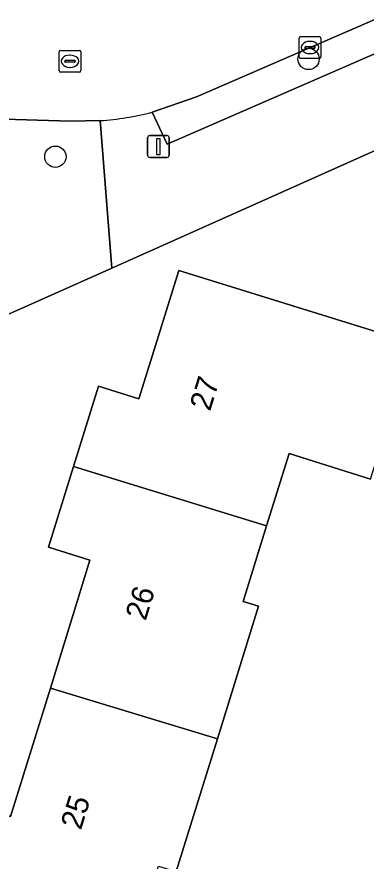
# Model space of a CAD drawing. Extents: x 158455 to 159797, y 387218 to 388672.
# Drawn here: x 159591.85 to 159607.86, y 387860.99 to 387899.68 of the extents above; entities that cross this region are included whole.
import ezdxf

# ---------------------------------------------------------------- set-up
doc = ezdxf.new("R2010")
doc.units = 0
for name, color, linetype in [('IMGEO_Boom', 7, 'Continuous'), ('IMGEO_Erf', 7, 'Continuous'), ('IMGEO_Kolk', 7, 'Continuous'), ('IMGEO_Lichtmast', 7, 'Continuous'), ('IMGEO_Pand', 7, 'Continuous'), ('IMGEO_Pand_nummerreeks', 7, 'Continuous'), ('IMGEO_Parkeervlak_open', 7, 'Continuous'), ('IMGEO_Rijbaan_lokaal_open', 7, 'Continuous'), ('IMGEO_Rioolput', 7, 'Continuous'), ('IMGEO_Voetpad_open', 7, 'Continuous')]:
    doc.layers.add(name, color=color, linetype=linetype)

msp = doc.modelspace()

# ---------------------------------------------------------------- linework, layer by layer
at = {"layer": 'IMGEO_Boom'}
for centre in [(159605.223, 387897.751), (159593.613, 387893.27)]:
    msp.add_circle(centre, 0.489, dxfattribs=at)
at = {"layer": 'IMGEO_Erf'}
for points in [[(159615.46, 387896.763), (159596.208, 387888.17), (159591.428, 387886.037), (159590.621, 387883.461), (159588.859, 387877.735), (159586.743, 387870.924), (159587.683, 387870.654), (159585.697, 387864.154), (159584.76, 387861.088), (159583.83, 387861.409), (159582.962, 387858.562)], [(159588.486, 387859.963), (159589.622, 387863.633), (159591.563, 387863.033), (159592.156, 387864.948), (159593.385, 387868.92), (159594.611, 387872.88), (159595.201, 387874.786), (159593.302, 387875.373), (159594.446, 387879.069), (159595.585, 387882.749), (159597.447, 387882.173), (159597.992, 387883.933), (159599.269, 387888.056), (159610.018, 387884.727)], [(159608.071, 387878.498), (159604.328, 387879.668), (159603.303, 387876.355), (159602.227, 387872.88), (159602.923, 387872.665), (159601.044, 387866.596), (159599.16, 387860.51)]]:
    msp.add_lwpolyline(points, dxfattribs=at)
at = {"layer": 'IMGEO_Kolk'}
for p, q in [((159604.791, 387897.852), (159604.791, 387898.704)), ((159604.866, 387898.778), (159605.718, 387898.778)), ((159605.792, 387898.704), (159605.792, 387897.852)), ((159605.093, 387898.321), (159605.491, 387898.321)), ((159605.279, 387898.558), (159605.304, 387898.558)), ((159605.05, 387898.272), (159605.05, 387898.284)), ((159605.488, 387898.235), (159605.09, 387898.235)), ((159605.302, 387897.998), (159605.277, 387897.998)), ((159605.534, 387898.284), (159605.534, 387898.272)), ((159605.718, 387897.778), (159604.866, 387897.778))]:
    msp.add_line(p, q, dxfattribs=at)
for points in [[(159604.791, 387897.852), (159604.791, 387898.704)], [(159604.866, 387898.778), (159605.718, 387898.778)], [(159605.792, 387898.704), (159605.792, 387897.852)], [(159605.718, 387897.778), (159604.866, 387897.778)]]:
    msp.add_lwpolyline(points, dxfattribs=at)
for centre, radius, start, end in [((159604.868, 387898.702), 0.0765, 91.552, 178.448), ((159604.868, 387898.702), 0.0765, 91.552, 178.448), ((159605.716, 387898.702), 0.0765, 1.552, 88.448), ((159605.716, 387898.702), 0.0765, 1.552, 88.448), ((159605.09, 387898.281), 0.0403, 85.8775, 175.7526), ((159605.495, 387898.283), 0.0386, 1.7309, 96.639), ((159605.087, 387898.271), 0.0366, 178.938, 274.7102), ((159605.491, 387898.278), 0.043, 264.8664, 352.4533), ((159604.868, 387897.854), 0.0765, 181.552, 268.448), ((159604.868, 387897.854), 0.0765, 181.552, 268.448), ((159605.716, 387897.854), 0.0765, 271.552, 358.448), ((159605.716, 387897.854), 0.0765, 271.552, 358.448)]:
    msp.add_arc(centre, radius, start, end, dxfattribs=at)
for centre, major_axis, ratio, start_param, end_param in [((159605.278, 387898.278), (-0.387, 0.002), 0.722429, 4.712389, 7.853982), ((159605.303, 387898.278), (-0.39, 0.002), 0.717154, 1.570796, 4.712389)]:
    msp.add_ellipse(centre, major_axis=major_axis, ratio=ratio, start_param=start_param, end_param=end_param, dxfattribs=at)
at = {"layer": 'IMGEO_Lichtmast'}
for p, q in [((159597.84, 387893.339), (159597.84, 387894.139)), ((159597.84, 387894.139), (159597.84, 387893.339)), ((159597.94, 387894.239), (159598.73, 387894.239)), ((159598.73, 387894.239), (159597.94, 387894.239)), ((159598.83, 387894.139), (159598.83, 387893.339)), ((159598.83, 387893.339), (159598.83, 387894.139)), ((159598.73, 387893.239), (159597.94, 387893.239)), ((159597.94, 387893.239), (159598.73, 387893.239))]:
    msp.add_line(p, q, dxfattribs=at)
msp.add_lwpolyline([(159598.26, 387894.114), (159598.41, 387894.114), (159598.41, 387893.364), (159598.26, 387893.364), (159598.26, 387894.114)], dxfattribs=at)
for centre, start, end in [((159597.94, 387894.139), 90, 180), ((159597.94, 387894.139), 90, 180), ((159598.73, 387894.139), 0, 90), ((159598.73, 387894.139), 360, 90), ((159597.94, 387893.339), 180, 270), ((159597.94, 387893.339), 180, 270), ((159598.73, 387893.339), 270, 0), ((159598.73, 387893.339), 270, 0)]:
    msp.add_arc(centre, 0.1, start, end, dxfattribs=at)
at = {"layer": 'IMGEO_Pand'}
for points in [[(159594.446, 387879.069), (159603.303, 387876.355), (159604.328, 387879.668), (159608.071, 387878.498), (159610.018, 387884.727), (159599.269, 387888.056), (159597.992, 387883.933), (159597.447, 387882.173), (159595.585, 387882.749)], [(159594.446, 387879.069), (159593.302, 387875.373), (159595.201, 387874.786), (159594.611, 387872.88), (159593.385, 387868.92), (159601.044, 387866.596), (159602.923, 387872.665), (159602.227, 387872.88), (159603.303, 387876.355)], [(159588.486, 387859.963), (159597.269, 387857.291), (159598.344, 387860.763), (159599.16, 387860.51), (159601.044, 387866.596), (159593.385, 387868.92), (159592.156, 387864.948), (159591.563, 387863.033), (159589.622, 387863.633)]]:
    msp.add_lwpolyline(points, close=True, dxfattribs=at)
at = {"layer": 'IMGEO_Parkeervlak_open'}
msp.add_lwpolyline([(159610.453, 387900.52), (159600.083, 387896.013), (159598.053, 387895.311), (159598.736, 387893.849), (159611.065, 387899.208)], close=True, dxfattribs=at)
at = {"layer": 'IMGEO_Rijbaan_lokaal_open'}
for points in [[(159598.053, 387895.311), (159600.083, 387896.013), (159610.453, 387900.52), (159614.917, 387902.46), (159625.311, 387906.978), (159626.165, 387907.349), (159633.471, 387910.58), (159642.686, 387914.655), (159651.262, 387918.448), (159655.62, 387920.375), (159659.615, 387922.142)], [(159548.016, 387896.323), (159580.692, 387895.319), (159594.308, 387894.9), (159595.67, 387894.925)]]:
    msp.add_lwpolyline(points, dxfattribs=at)
msp.add_arc((159594.85, 387907.534), 12.635, 273.7191, 284.6827, dxfattribs=at)
at = {"layer": 'IMGEO_Rioolput'}
for p, q in [((159593.786, 387897.22), (159593.786, 387898.072)), ((159593.861, 387898.146), (159594.713, 387898.146)), ((159594.274, 387897.926), (159594.299, 387897.926)), ((159594.787, 387898.072), (159594.787, 387897.22)), ((159594.045, 387897.64), (159594.045, 387897.652)), ((159594.483, 387897.603), (159594.085, 387897.603)), ((159594.088, 387897.689), (159594.486, 387897.689)), ((159594.529, 387897.652), (159594.529, 387897.64)), ((159594.713, 387897.146), (159593.861, 387897.146)), ((159594.297, 387897.366), (159594.272, 387897.366))]:
    msp.add_line(p, q, dxfattribs=at)
for points in [[(159593.786, 387897.22), (159593.786, 387898.072)], [(159593.861, 387898.146), (159594.713, 387898.146)], [(159594.787, 387898.072), (159594.787, 387897.22)], [(159594.713, 387897.146), (159593.861, 387897.146)]]:
    msp.add_lwpolyline(points, dxfattribs=at)
for centre, radius, start, end in [((159593.863, 387898.07), 0.0765, 91.552, 178.448), ((159593.863, 387898.07), 0.0765, 91.552, 178.448), ((159594.711, 387898.07), 0.0765, 1.552, 88.448), ((159594.711, 387898.07), 0.0765, 1.552, 88.448), ((159594.085, 387897.649), 0.0403, 85.8775, 175.7526), ((159594.082, 387897.639), 0.0366, 178.938, 274.7102), ((159594.486, 387897.646), 0.043, 264.8664, 352.4533), ((159594.49, 387897.651), 0.0386, 1.7309, 96.639), ((159593.863, 387897.222), 0.0765, 181.552, 268.448), ((159593.863, 387897.222), 0.0765, 181.552, 268.448), ((159594.711, 387897.222), 0.0765, 271.552, 358.448), ((159594.711, 387897.222), 0.0765, 271.552, 358.448)]:
    msp.add_arc(centre, radius, start, end, dxfattribs=at)
for centre, major_axis, ratio, start_param, end_param in [((159594.273, 387897.646), (-0.387, 0.002), 0.722429, 4.712389, 7.853982), ((159594.298, 387897.646), (-0.39, 0.002), 0.717154, 1.570796, 4.712389)]:
    msp.add_ellipse(centre, major_axis=major_axis, ratio=ratio, start_param=start_param, end_param=end_param, dxfattribs=at)
at = {"layer": 'IMGEO_Voetpad_open'}
for points in [[(159659.615, 387922.142), (159655.62, 387920.375), (159656.24, 387919.066), (159651.875, 387917.136), (159651.262, 387918.448), (159642.686, 387914.655), (159643.298, 387913.343), (159634.084, 387909.268), (159633.471, 387910.58), (159626.165, 387907.349), (159625.311, 387906.978), (159625.924, 387905.665), (159615.529, 387901.148), (159614.917, 387902.46), (159610.453, 387900.52), (159611.065, 387899.208), (159598.736, 387893.849), (159598.053, 387895.311)], [(159595.67, 387894.925), (159596.208, 387888.17), (159615.46, 387896.763), (159658.474, 387915.578)], [(159595.67, 387894.925), (159594.308, 387894.9), (159580.692, 387895.319), (159580.406, 387891.41), (159583.179, 387886.301), (159585.712, 387886.22), (159585.81, 387886.537), (159586.311, 387888.814)], [(159590.496, 387886.318), (159590.416, 387886.069), (159591.428, 387886.037), (159596.208, 387888.17), (159595.67, 387894.925)]]:
    msp.add_lwpolyline(points, dxfattribs=at)
msp.add_arc((159594.85, 387907.534), 12.635, 273.7191, 284.6827, dxfattribs=at)

# ---------------------------------------------------------------- texts
at = {"layer": 'IMGEO_Pand_nummerreeks'}
for s, rotation, p in [('27', 72.9111, (159600.708, 387881.574)), ('26', 72.9111, (159597.755, 387871.969)), ('25', 72.7086, (159594.785, 387862.379))]:
    msp.add_text(s, height=1, rotation=rotation, dxfattribs=at).set_placement(p)

doc.saveas('drawing.dxf')
